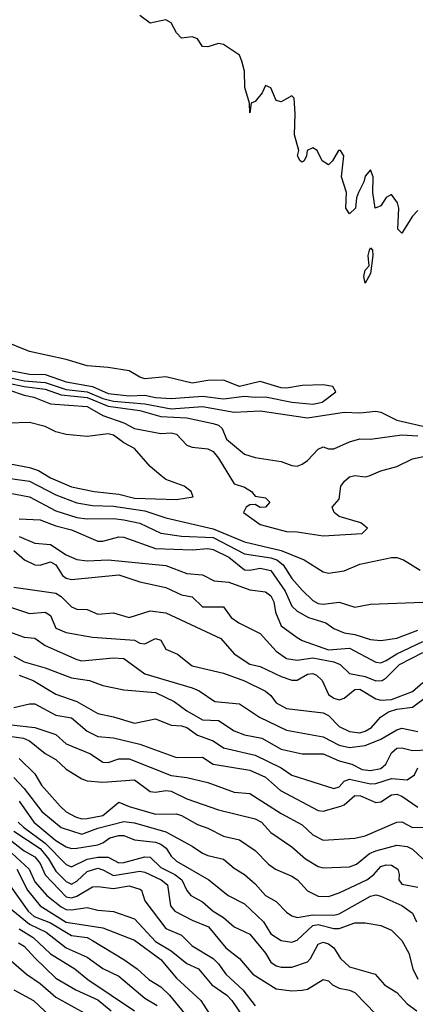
# Model space of a CAD drawing. Header units: metres. Extents: x -46681 to -43747, y -240911 to -237677.
# Tile 355 of 656: x -44312 to -44274, y -240508 to -240415. Entities that reach past the tile are written whole.
import ezdxf

# ---------------------------------------------------------------- set-up
doc = ezdxf.new("R2010")
doc.units = ezdxf.units.M
doc.layers.add('CONTOUR_INDEX', color=1, linetype='Continuous')
doc.layers.add('CONTOUR_INTER', color=3, linetype='Continuous')

msp = doc.modelspace()

# ---------------------------------------------------------------- linework, layer by layer
at = {"layer": 'CONTOUR_INDEX'}
for points, elevation in [([(-44312.756, -240448.02), (-44311.095, -240448.344), (-44309.595, -240448.362), (-44307.595, -240449.067), (-44305.095, -240449.521), (-44303.595, -240450.169), (-44301.595, -240450.417), (-44300.095, -240450.333), (-44299.095, -240450.545), (-44297.595, -240450.65), (-44294.595, -240450.421), (-44292.595, -240450.697), (-44290.595, -240450.437), (-44289.595, -240450.543), (-44288.595, -240450.484), (-44286.095, -240450.989), (-44284.095, -240451.2), (-44283.2, -240451.02), (-44281.896, -240450.02), (-44282.177, -240449.52), (-44283.095, -240449.363), (-44285.095, -240449.43), (-44286.595, -240449.682), (-44287.095, -240449.652), (-44289.095, -240449.034), (-44291.095, -240449.506), (-44292.595, -240448.909), (-44294.095, -240448.955), (-44295.595, -240449.181), (-44298.095, -240448.595), (-44300.095, -240448.772), (-44300.595, -240448.613), (-44301.595, -240448.024), (-44303.595, -240447.695), (-44305.595, -240447.528), (-44307.595, -240446.927), (-44311.095, -240446.19), (-44313.595, -240445.154)], 75), ([(-44313.095, -240459.643), (-44311.095, -240460.012), (-44308.595, -240461.348), (-44306.595, -240461.985), (-44305.595, -240462.133), (-44303.095, -240462.105), (-44302.095, -240462.207), (-44300.595, -240462.533), (-44298.595, -240463.493), (-44296.595, -240463.761), (-44293.595, -240463.909), (-44290.595, -240465.473), (-44288.095, -240465.834), (-44287.511, -240466.02), (-44286.932, -240466.52), (-44286.095, -240467.825), (-44285.095, -240468.935), (-44284.095, -240469.894), (-44283.595, -240470.2), (-44283.095, -240470.27), (-44281.595, -240470.05), (-44280.095, -240470.529), (-44278.595, -240470.27), (-44273.595, -240470.065)], 80), ([(-44315.095, -240469.81), (-44311.095, -240471.146), (-44309.595, -240471.02), (-44309.095, -240471.33), (-44308.595, -240472.53), (-44307.595, -240472.957), (-44305.095, -240473.412), (-44301.095, -240473.673), (-44300.595, -240473.963), (-44300.095, -240474.047), (-44299.095, -240473.529), (-44298.595, -240473.7), (-44298.095, -240474.547), (-44296.985, -240475.02), (-44295.595, -240476.126), (-44292.595, -240476.819), (-44290.595, -240477.578), (-44288.595, -240478.536), (-44288.095, -240478.967), (-44287.595, -240479.651), (-44286.595, -240480.195), (-44283.095, -240480.627), (-44282.595, -240480.861), (-44281.595, -240481.901), (-44280.595, -240482.405), (-44279.595, -240482.518), (-44279.095, -240482.344), (-44278.486, -240482.02), (-44277.629, -240481.02), (-44276.886, -240480.52), (-44276.095, -240480.274), (-44274.595, -240480.08), (-44273.095, -240478.964)], 85), ([(-44313.095, -240481.717), (-44310.595, -240482.008), (-44308.595, -240482.691), (-44307.595, -240483.569), (-44305.288, -240484.52), (-44304.095, -240485.301), (-44303.595, -240485.357), (-44302.595, -240484.999), (-44301.595, -240485.009), (-44297.595, -240486.581), (-44296.095, -240486.771), (-44294.095, -240487.26), (-44291.595, -240488.177), (-44290.095, -240488.314), (-44287.095, -240490.2), (-44285.095, -240491.276), (-44284.095, -240492.244), (-44283.095, -240492.761), (-44280.095, -240492.548), (-44279.095, -240492.349), (-44276.095, -240491.028), (-44275.595, -240491), (-44274.595, -240491.526), (-44271.925, -240491.52)], 90), ([(-44312.17, -240491.02), (-44311.687, -240491.52), (-44309.611, -240493.02), (-44307.595, -240495.068), (-44307.095, -240495.281), (-44305.595, -240494.557), (-44304.595, -240494.36), (-44303.595, -240494.369), (-44302.595, -240494.902), (-44302.095, -240494.887), (-44300.095, -240494.326), (-44299.595, -240494.354), (-44298.595, -240495.36), (-44297.259, -240496.02), (-44296.565, -240496.52), (-44296.095, -240497.536), (-44295.725, -240498.02), (-44294.595, -240498.616), (-44293.602, -240499.52), (-44292.595, -240500.112), (-44291.595, -240500.992), (-44290.095, -240501.719), (-44288.606, -240503.52), (-44288.095, -240504.368), (-44287.595, -240504.718), (-44287.095, -240504.858), (-44286.095, -240504.837), (-44284.595, -240504.355), (-44284.3, -240504.02), (-44283.595, -240502.653), (-44283.095, -240502.456), (-44282.595, -240502.622), (-44282.095, -240503.013), (-44281.459, -240504.02), (-44280.595, -240504.832), (-44278.153, -240505.52), (-44277.255, -240506.52), (-44276.095, -240507.254), (-44275.095, -240508.348), (-44274.185, -240509.02)], 95), ([(-44313.095, -240496.88), (-44311.233, -240499.52), (-44310.669, -240500.02), (-44309.095, -240500.623), (-44307.095, -240501.818), (-44305.595, -240502.021), (-44305.095, -240502.294), (-44302.095, -240504.132), (-44300.841, -240505.02), (-44299.721, -240506.02), (-44298.595, -240506.729), (-44297.767, -240507.52), (-44294.473, -240511.52)], 100), ([(-44312.595, -240507.026), (-44310.715, -240508.02), (-44309.117, -240509.52)], 105)]:
    msp.add_lwpolyline(points, dxfattribs=dict(at, elevation=elevation))
at = {"layer": 'CONTOUR_INTER'}
for points, elevation in [([(-44274.095, -240432.727), (-44274.595, -240433.282), (-44275.595, -240434.911), (-44275.984, -240434.52), (-44275.899, -240432.52), (-44276.012, -240432.02), (-44276.595, -240431.212), (-44277.095, -240431.488), (-44277.595, -240432.3), (-44278.134, -240432.52), (-44278.376, -240431.02), (-44278.342, -240429.52), (-44278.595, -240428.851), (-44279.095, -240429.467), (-44279.237, -240430.02), (-44279.737, -240431.02), (-44279.933, -240431.52), (-44280.037, -240432.52), (-44280.595, -240433.057), (-44280.944, -240432.52), (-44280.877, -240431.02), (-44281.346, -240429.52), (-44281.148, -240427.52), (-44281.439, -240427.02), (-44281.655, -240427.02), (-44282.208, -240428.02), (-44282.595, -240428.385), (-44283.202, -240428.02), (-44283.664, -240427.02), (-44284.095, -240426.755), (-44284.64, -240427.02), (-44284.688, -240427.52), (-44284.919, -240428.02), (-44285.095, -240428.145), (-44285.31, -240428.02), (-44285.55, -240427.52), (-44285.417, -240427.02), (-44285.837, -240425.52), (-44285.763, -240423.52), (-44285.884, -240422.02), (-44286.095, -240421.799), (-44287.095, -240422.377), (-44287.595, -240422.242), (-44288.095, -240421.054), (-44288.595, -240420.84), (-44288.924, -240421.52), (-44289.595, -240422.352), (-44289.953, -240422.52), (-44290.095, -240423.422), (-44290.133, -240422.52), (-44290.577, -240421.02), (-44290.595, -240419.472), (-44290.851, -240418.52), (-44291.095, -240417.95), (-44292.595, -240416.918), (-44293.095, -240416.828), (-44294.095, -240417.148), (-44294.595, -240417.119), (-44295.095, -240416.39), (-44295.595, -240416.198), (-44296.595, -240416.31), (-44297.095, -240415.808), (-44297.595, -240414.868), (-44298.095, -240414.574), (-44299.595, -240414.883), (-44300.595, -240414.149)], 76), ([(-44278.703, -240436.52), (-44278.595, -240436.283), (-44278.395, -240436.52), (-44278.357, -240437.02), (-44278.595, -240438.727), (-44279.095, -240439.669), (-44279.222, -240439.02), (-44279.095, -240438.43), (-44278.733, -240438.02), (-44278.8, -240437.02), (-44278.703, -240436.52)], 76), ([(-44313.595, -240448.515), (-44311.595, -240448.961), (-44309.595, -240449.118), (-44307.595, -240449.782), (-44305.595, -240450.03), (-44304.095, -240450.658), (-44303.095, -240450.92), (-44300.095, -240451.173), (-44297.595, -240451.648), (-44294.595, -240451.427), (-44291.595, -240451.951), (-44289.095, -240451.845), (-44284.595, -240452.502), (-44281.095, -240451.959), (-44279.595, -240452.028), (-44278.095, -240451.863), (-44277.595, -240451.953), (-44276.095, -240452.727), (-44273.595, -240453.293)], 76), ([(-44313.095, -240449.183), (-44311.595, -240449.52), (-44309.595, -240449.765), (-44308.095, -240450.313), (-44305.595, -240450.562), (-44303.595, -240451.375), (-44300.595, -240451.813), (-44298.595, -240452.356), (-44296.095, -240452.5), (-44293.595, -240453.033), (-44293.095, -240453.21), (-44292.743, -240453.52), (-44292.316, -240454.52), (-44290.595, -240455.964), (-44289.595, -240456.275), (-44287.095, -240456.647), (-44286.095, -240457.056), (-44285.595, -240457.095), (-44285.095, -240456.926), (-44284.595, -240456.556), (-44283.595, -240455.479), (-44283.095, -240455.271), (-44282.595, -240455.46), (-44282.095, -240455.457), (-44280.595, -240454.785), (-44279.595, -240454.501), (-44278.595, -240454.54), (-44275.595, -240454.113), (-44274.095, -240454.217)], 77), ([(-44313.095, -240449.843), (-44311.595, -240450.353), (-44310.677, -240450.52), (-44309.095, -240451.155), (-44305.595, -240451.415), (-44304.095, -240452.269), (-44302.095, -240452.96), (-44301.095, -240453.505), (-44298.595, -240454.004), (-44297.595, -240453.928), (-44297.095, -240454.062), (-44296.095, -240455.109), (-44295.595, -240455.297), (-44294.095, -240455.446), (-44293.595, -240455.72), (-44293.095, -240456.334), (-44291.595, -240458.796), (-44290.595, -240459.098), (-44289.933, -240459.52), (-44289.595, -240459.97), (-44288.595, -240460.113), (-44288.185, -240460.52), (-44288.595, -240461.006), (-44289.095, -240461.052), (-44289.595, -240460.763), (-44290.095, -240460.799), (-44290.461, -240461.02), (-44290.687, -240461.52), (-44289.095, -240462.658), (-44286.595, -240463.344), (-44285.595, -240463.359), (-44283.095, -240463.753), (-44279.376, -240463.52), (-44278.891, -240463.02), (-44279.517, -240462.52), (-44281.595, -240461.889), (-44282.062, -240461.52), (-44282.26, -240461.02), (-44281.595, -240460.263), (-44281.411, -240459.02), (-44281.083, -240458.52), (-44280.595, -240458.122), (-44280.095, -240457.982), (-44279.095, -240458.124), (-44278.709, -240458.02), (-44277.595, -240457.554), (-44276.095, -240457.139), (-44274.595, -240456.392), (-44273.095, -240456.081)], 78), ([(-44313.595, -240456.747), (-44311.095, -240457.218), (-44310.247, -240457.52), (-44309.095, -240458.229), (-44307.095, -240459.063), (-44304.92, -240459.52), (-44302.595, -240459.775), (-44301.095, -240460.155), (-44297.095, -240460.289), (-44295.505, -240460.02), (-44295.677, -240459.52), (-44296.353, -240459.02), (-44298.095, -240458.367), (-44298.595, -240458.009), (-44299.595, -240457.125), (-44301.095, -240455.419), (-44302.095, -240454.89), (-44303.095, -240454.15), (-44303.595, -240454.034), (-44305.595, -240454.292), (-44307.595, -240454.078), (-44308.595, -240453.818), (-44309.595, -240453.316), (-44311.095, -240452.927), (-44313.095, -240453.005)], 78), ([(-44314.095, -240458.113), (-44311.095, -240458.52), (-44308.595, -240459.846), (-44306.595, -240460.611), (-44305.095, -240460.844), (-44303.095, -240460.923), (-44300.095, -240461.359), (-44298.095, -240462.04), (-44293.595, -240463.08), (-44290.595, -240464.33), (-44287.095, -240465.129), (-44284.911, -240466.02), (-44283.095, -240467.175), (-44282.595, -240467.298), (-44281.095, -240467.09), (-44279.595, -240466.448), (-44276.595, -240465.807), (-44276.095, -240465.81), (-44275.447, -240466.02), (-44273.861, -240467.02)], 79), ([(-44312.095, -240462.112), (-44310.095, -240462.221), (-44308.595, -240462.788), (-44307.095, -240463.164), (-44304.595, -240464.238), (-44304.095, -240464.259), (-44302.595, -240463.836), (-44302.095, -240463.865), (-44299.095, -240464.938), (-44295.595, -240465.093), (-44294.095, -240464.959), (-44293.595, -240465.033), (-44292.095, -240465.774), (-44290.595, -240466.971), (-44290.095, -240467.022), (-44289.095, -240466.821), (-44288.095, -240467.032), (-44286.732, -240469.02), (-44286.095, -240470.446), (-44285.595, -240470.932), (-44284.518, -240471.52), (-44282.859, -240472.02), (-44282.095, -240472.565), (-44281.095, -240472.999), (-44280.095, -240473.15), (-44278.595, -240473.613), (-44277.595, -240473.706), (-44276.095, -240473.492), (-44274.095, -240472.738)], 81), ([(-44312.095, -240463.792), (-44310.595, -240464.435), (-44309.095, -240464.575), (-44307.595, -240465.548), (-44306.595, -240466.01), (-44305.595, -240466.129), (-44303.595, -240466.032), (-44298.095, -240466.576), (-44296.095, -240467.338), (-44294.595, -240467.468), (-44293.496, -240468.02), (-44292.095, -240468.15), (-44290.095, -240468.903), (-44288.595, -240469.091), (-44288.095, -240469.458), (-44287.806, -240470.02), (-44287.663, -240471.02), (-44287.095, -240472.308), (-44285.595, -240473.437), (-44285.095, -240473.718), (-44282.595, -240474.599), (-44280.595, -240474.449), (-44278.095, -240475.773), (-44277.595, -240475.848), (-44277.095, -240475.636), (-44276.095, -240474.992), (-44273.595, -240473.806)], 82), ([(-44312.595, -240465.157), (-44311.568, -240466.02), (-44310.595, -240466.494), (-44310.095, -240466.535), (-44309.095, -240466.222), (-44308.576, -240466.52), (-44307.943, -240467.52), (-44307.595, -240467.776), (-44307.095, -240467.898), (-44302.595, -240467.456), (-44300.595, -240468.137), (-44298.095, -240468.674), (-44296.595, -240469.376), (-44295.595, -240469.556), (-44294.595, -240470.524), (-44292.595, -240470.496), (-44291.882, -240471.52), (-44291.157, -240472.02), (-44289.095, -240473.052), (-44287.595, -240474.725), (-44286.595, -240475.431), (-44285.595, -240475.593), (-44284.095, -240475.369), (-44282.095, -240475.763), (-44281.497, -240476.02), (-44280.595, -240476.862), (-44279.095, -240477.16), (-44278.095, -240477.559), (-44277.481, -240477.52), (-44277.095, -240477.286), (-44275.817, -240476.02), (-44273.595, -240474.867)], 83), ([(-44312.595, -240468.651), (-44308.595, -240469.202), (-44308.095, -240469.531), (-44307.095, -240470.523), (-44306.595, -240470.721), (-44305.595, -240470.767), (-44304.595, -240471.2), (-44303.095, -240471.079), (-44301.595, -240471.533), (-44299.595, -240470.898), (-44298.095, -240471.078), (-44292.858, -240473.52), (-44291.595, -240474.978), (-44290.095, -240475.968), (-44289.095, -240476.203), (-44287.095, -240477.152), (-44286.095, -240477.488), (-44285.595, -240477.51), (-44284.595, -240476.916), (-44284.095, -240476.864), (-44283.726, -240477.02), (-44283.204, -240477.52), (-44282.595, -240478.85), (-44282.095, -240479.213), (-44281.595, -240479.36), (-44281.095, -240479.199), (-44280.095, -240478.384), (-44279.595, -240478.37), (-44278.095, -240479.275), (-44277.595, -240479.418), (-44276.595, -240479.345), (-44274.595, -240478.585), (-44273.595, -240477.726)], 84), ([(-44313.095, -240472.868), (-44311.595, -240473.393), (-44310.595, -240473.504), (-44309.595, -240474.207), (-44306.595, -240475.539), (-44306.095, -240475.656), (-44303.095, -240475.37), (-44302.095, -240475.45), (-44300.095, -240476.9), (-44295.595, -240478.235), (-44294.923, -240478.52), (-44293.427, -240479.52), (-44291.095, -240479.766), (-44289.182, -240481.02), (-44286.595, -240482.25), (-44283.095, -240482.906), (-44281.595, -240483.7), (-44280.595, -240483.929), (-44279.095, -240483.719), (-44277.595, -240483.135), (-44276.095, -240482.218), (-44275.595, -240482.078), (-44274.095, -240482.389)], 86), ([(-44312.595, -240475.203), (-44311.595, -240475.743), (-44309.595, -240476.317), (-44307.095, -240477.275), (-44305.37, -240477.52), (-44304.095, -240477.992), (-44302.095, -240478.427), (-44299.095, -240478.678), (-44297.303, -240479.52), (-44296.095, -240480.431), (-44294.595, -240481.275), (-44293.095, -240481.338), (-44291.595, -240482.342), (-44290.595, -240482.72), (-44288.947, -240483.02), (-44287.095, -240484.069), (-44285.095, -240484.521), (-44283.095, -240484.516), (-44281.595, -240485.201), (-44280.384, -240485.52), (-44279.39, -240486.02), (-44278.595, -240486.113), (-44277.595, -240485.932), (-44277.141, -240485.52), (-44276.595, -240484.426), (-44276.095, -240483.99), (-44275.595, -240483.94), (-44274.595, -240484.198), (-44273.095, -240484.138)], 87), ([(-44312.095, -240477.031), (-44310.737, -240477.52), (-44308.595, -240478.823), (-44306.595, -240479.546), (-44304.595, -240480.665), (-44303.095, -240480.979), (-44301.095, -240481.61), (-44299.095, -240481.196), (-44297.595, -240481.8), (-44296.595, -240481.85), (-44296.095, -240482.023), (-44295.095, -240482.746), (-44293.595, -240483.27), (-44292.595, -240483.96), (-44289.595, -240484.66), (-44287.095, -240485.84), (-44286.095, -240486.547), (-44282.095, -240487.81), (-44281.595, -240487.658), (-44281.095, -240487.11), (-44280.595, -240486.949), (-44278.595, -240487.363), (-44278.095, -240487.349), (-44276.595, -240486.87), (-44275.095, -240486.983), (-44274.394, -240486.52), (-44274.095, -240485.846)], 88), ([(-44312.595, -240480.115), (-44311.095, -240479.747), (-44310.595, -240479.768), (-44308.595, -240480.846), (-44307.095, -240481.1), (-44305.595, -240482.348), (-44304.595, -240482.868), (-44303.095, -240482.996), (-44300.595, -240483.589), (-44297.095, -240484.876), (-44294.595, -240484.85), (-44293.595, -240485.509), (-44290.095, -240486.088), (-44288.595, -240486.729), (-44287.164, -240488.02), (-44283.595, -240489.909), (-44283.095, -240489.97), (-44281.437, -240489.52), (-44281.095, -240489.38), (-44280.095, -240488.481), (-44279.547, -240488.52), (-44278.095, -240489.165), (-44277.595, -240489.094), (-44276.595, -240488.433), (-44276.095, -240488.379), (-44275.595, -240488.542), (-44274.095, -240489.596)], 89), ([(-44314.595, -240482.605), (-44311.675, -240483.02), (-44311.095, -240483.289), (-44309.595, -240484.489), (-44308.595, -240485.045), (-44307.595, -240485.988), (-44306.095, -240486.909), (-44305.595, -240487.088), (-44304.095, -240487.217), (-44301.095, -240487.01), (-44299.595, -240488.097), (-44299.095, -240488.173), (-44298.095, -240488.019), (-44297.595, -240488.08), (-44296.095, -240488.801), (-44293.095, -240489.856), (-44289.595, -240490.703), (-44288.973, -240491.02), (-44288.095, -240492.02), (-44286.095, -240493.386), (-44284.798, -240494.52), (-44283.595, -240495.242), (-44283.095, -240495.385), (-44280.595, -240495.292), (-44279.923, -240495.02), (-44278.684, -240494.02), (-44278.095, -240493.77), (-44276.095, -240493.224), (-44275.095, -240493.36), (-44274.595, -240493.61), (-44273.595, -240494.516)], 91), ([(-44312.095, -240484.958), (-44310.595, -240486.42), (-44309.961, -240487.52), (-44308.166, -240489.52), (-44307.595, -240490.052), (-44306.706, -240490.52), (-44306.095, -240490.699), (-44305.595, -240490.69), (-44304.095, -240490.403), (-44302.595, -240489.113), (-44301.595, -240489.546), (-44299.095, -240490.267), (-44297.095, -240490.229), (-44296.595, -240490.391), (-44295.095, -240491.242), (-44294.095, -240491.598), (-44292.595, -240492.352), (-44291.095, -240492.716), (-44289.595, -240493.729), (-44288.321, -240495.02), (-44287.665, -240495.52), (-44286.095, -240496.176), (-44285.56, -240496.52), (-44284.595, -240497.592), (-44283.595, -240498.085), (-44282.595, -240498.104), (-44281.595, -240497.781), (-44278.952, -240496.52), (-44278.283, -240496.02), (-44277.595, -240495.271), (-44277.095, -240495.107), (-44276.595, -240495.121), (-44275.99, -240495.52), (-44275.866, -240496.02), (-44275.902, -240496.52), (-44275.595, -240496.935), (-44274.095, -240497.227)], 92), ([(-44312.595, -240486.788), (-44311.595, -240487.835), (-44309.918, -240490.02), (-44308.095, -240491.537), (-44306.095, -240492.168), (-44304.595, -240491.603), (-44302.095, -240490.967), (-44301.095, -240491.111), (-44298.095, -240491.951), (-44295.595, -240493.305), (-44294.595, -240493.99), (-44294.095, -240494.22), (-44292.595, -240494.545), (-44291.595, -240495.405), (-44290.595, -240496.035), (-44289.595, -240496.906), (-44288.595, -240498.009), (-44287.595, -240498.59), (-44286.595, -240499.602), (-44286.095, -240499.954), (-44285.595, -240500.119), (-44284.095, -240499.871), (-44282.095, -240499.91), (-44281.595, -240499.755), (-44278.595, -240498.099), (-44278.095, -240497.968), (-44277.595, -240498.078), (-44275.595, -240498.988), (-44274.595, -240499.712), (-44274.211, -240500.52)], 93), ([(-44312.089, -240489.02), (-44310.702, -240491.02), (-44308.595, -240492.779), (-44307.595, -240493.372), (-44307.095, -240493.537), (-44306.595, -240493.52), (-44304.595, -240493.183), (-44304.095, -240492.998), (-44303.436, -240492.52), (-44302.595, -240492.292), (-44302.095, -240492.31), (-44301.095, -240492.719), (-44299.095, -240492.935), (-44298.595, -240493.136), (-44298.059, -240493.52), (-44297.595, -240494.273), (-44297.095, -240494.738), (-44293.99, -240496.52), (-44292.176, -240498.02), (-44290.595, -240498.817), (-44288.779, -240500.52), (-44288.095, -240501.662), (-44287.095, -240502.321), (-44286.095, -240502.475), (-44285.595, -240502.269), (-44284.095, -240500.87), (-44283.595, -240500.798), (-44282.095, -240501.175), (-44281.595, -240501.166), (-44280.095, -240500.619), (-44279.095, -240500.633), (-44277.595, -240500.877), (-44276.595, -240501.317), (-44275.595, -240502.305), (-44274.934, -240503.52), (-44274.553, -240505.02), (-44274.095, -240506.005)], 94), ([(-44313.595, -240492.216), (-44311.595, -240493.772), (-44310.595, -240494.331), (-44310.095, -240494.958), (-44309.595, -240496.045), (-44307.595, -240498.144), (-44307.095, -240498.249), (-44306.595, -240498.073), (-44305.095, -240497.201), (-44304.595, -240497.155), (-44303.095, -240497.359), (-44301.595, -240497.094), (-44300.595, -240497.405), (-44300.43, -240497.52), (-44300.105, -240498.52), (-44298.095, -240501.156), (-44296.595, -240501.811), (-44295.595, -240502.822), (-44293.595, -240504.028), (-44293.087, -240504.52), (-44292.399, -240505.52), (-44290.764, -240507.02), (-44289.595, -240508.544)], 97), ([(-44312.595, -240491.875), (-44310.095, -240493.546), (-44309.273, -240494.52), (-44308.595, -240495.714), (-44307.595, -240496.7), (-44307.095, -240496.929), (-44306.595, -240496.656), (-44305.595, -240495.733), (-44304.595, -240495.431), (-44304.095, -240495.567), (-44303.095, -240496.109), (-44300.595, -240495.713), (-44300.095, -240495.809), (-44298.555, -240496.52), (-44297.933, -240497.02), (-44297.654, -240499.02), (-44297.25, -240499.52), (-44295.595, -240500.378), (-44294.027, -240501.02), (-44292.387, -240503.02), (-44291.095, -240504.02), (-44289.795, -240505.52), (-44287.595, -240506.906), (-44286.095, -240507.108), (-44285.095, -240507.053), (-44284.595, -240506.933), (-44283.095, -240506.032), (-44282.595, -240506.163), (-44282.23, -240506.52), (-44281.595, -240506.862), (-44280.595, -240507.03), (-44280.095, -240507.255), (-44278.095, -240509.333)], 96), ([(-44313.595, -240493.232), (-44311.117, -240495.52), (-44310.595, -240496.709), (-44309.451, -240498.02), (-44308.095, -240499.093), (-44307.595, -240499.342), (-44307.095, -240499.399), (-44305.595, -240499.167), (-44304.595, -240499.434), (-44303.095, -240499.557), (-44301.095, -240500.233), (-44299.095, -240502.417), (-44297.595, -240503.302), (-44296.095, -240504.515), (-44294.995, -240505.02), (-44293.724, -240506.52), (-44292.284, -240507.52), (-44291.796, -240508.02), (-44290.14, -240510.52)], 98), ([(-44312.305, -240495.52), (-44311.293, -240497.52), (-44310.067, -240499.02), (-44307.595, -240500.554), (-44304.095, -240501.1), (-44301.095, -240502.286), (-44298.595, -240504.125), (-44297.095, -240505.9), (-44294.781, -240508.02), (-44293.178, -240510.52)], 99), ([(-44313.239, -240499.02), (-44311.095, -240500.751), (-44309.506, -240501.52), (-44307.595, -240503.011), (-44305.595, -240503.883), (-44304.095, -240504.987), (-44302.595, -240505.716), (-44300.095, -240507.798), (-44298.937, -240508.52)], 101), ([(-44312.095, -240501.184), (-44310.756, -240502.02), (-44309.095, -240503.594), (-44306.788, -240505.02), (-44305.528, -240506.02), (-44301.095, -240508.999)], 102), ([(-44312.154, -240502.52), (-44311.595, -240502.836), (-44310.595, -240503.976), (-44308.595, -240505.908), (-44306.695, -240507.02), (-44304.595, -240507.972), (-44303.302, -240509.02)], 103), ([(-44313.595, -240503.585), (-44311.383, -240505.52), (-44310.095, -240506.42), (-44308.595, -240507.71), (-44304.095, -240510.182)], 104)]:
    msp.add_lwpolyline(points, dxfattribs=dict(at, elevation=elevation))

doc.saveas('drawing.dxf')
